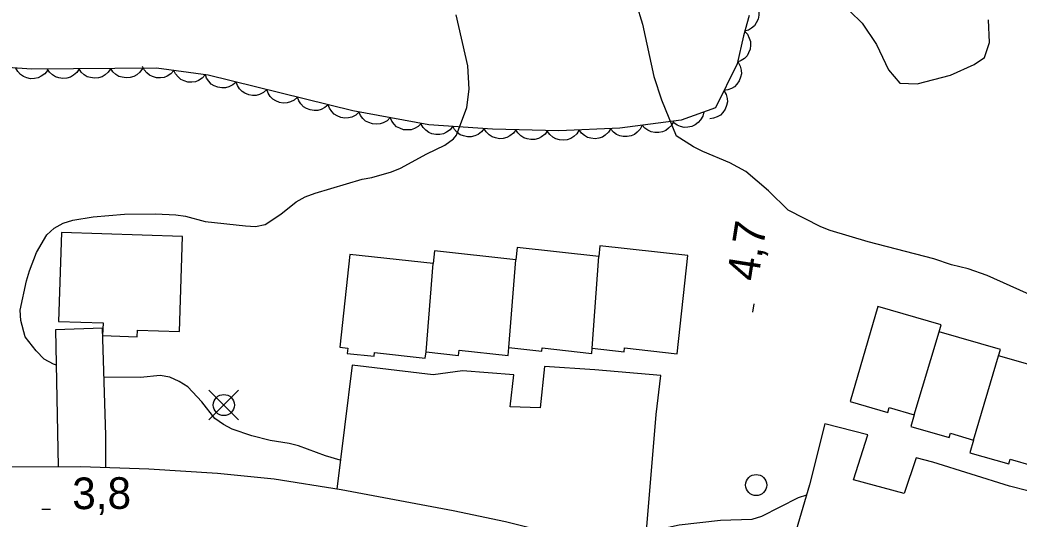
# Model space of a CAD drawing. Extents: x 282461 to 284471, y 5554090 to 5557646.
# Drawn here: x 283326.6 to 283421.4, y 5555821.7 to 5555869.1 of the extents above; entities that cross this region are included whole.
import ezdxf

# ---------------------------------------------------------------- set-up
doc = ezdxf.new("R2010")
doc.units = 0
for name, color, linetype in [('Niveau 19', 7, 'Continuous'), ('Niveau 2', 7, 'Continuous'), ('Niveau 21', 7, 'Continuous'), ('Niveau 3', 7, 'Continuous'), ('Niveau 31', 7, 'Continuous'), ('Niveau 36', 7, 'Continuous'), ('Niveau 44', 7, 'Continuous')]:
    doc.layers.add(name, color=color, linetype=linetype)

msp = doc.modelspace()

# ---------------------------------------------------------------- linework, layer by layer
at = {"layer": 'Niveau 19'}
for points in [[(283334.69, 5555826.57), (283334.68, 5555829.63), (283334.38, 5555839.82), (283329.91, 5555839.67), (283330.18, 5555826.67)], [(283385.76, 5555818.29), (283386.89, 5555831.61), (283387.32, 5555835.33), (283381.06, 5555835.86), (283376.3, 5555836.17), (283375.89, 5555832.25), (283373.05, 5555832.34), (283373.39, 5555835.38), (283368.52, 5555835.75), (283365.74, 5555835.38), (283358.04, 5555836.31), (283356.59, 5555824.54)], [(283424.65, 5555807.76), (283425.18, 5555810.01), (283426.34, 5555814.29), (283429.07, 5555822.62), (283420.4, 5555824.81), (283413.11, 5555827.11), (283411.54, 5555827.5), (283410.41, 5555824.12), (283405.58, 5555825.41), (283406.96, 5555829.68), (283402.88, 5555830.74), (283401.43, 5555824.93), (283398.5, 5555815.04)]]:
    msp.add_lwpolyline(points, dxfattribs=at)
at = {"layer": 'Niveau 2'}
for points in [[(283399.83, 5555880.92), (283399.63, 5555878.37), (283399.15, 5555875.96), (283399.48, 5555873.35), (283400.25, 5555872.74), (283404.08, 5555871.07), (283406.4, 5555868.75), (283407.78, 5555866.73), (283408.9, 5555864.32), (283409.99, 5555863.06), (283411.63, 5555863), (283414.8, 5555863.82), (283417.02, 5555864.85), (283418, 5555865.49), (283418.49, 5555866.92), (283418.38, 5555869.08)], [(283384.98, 5555870.62), (283385.58, 5555868.66), (283386.67, 5555863.69), (283387.38, 5555861.49), (283388.78, 5555858.06)], [(283367.95, 5555858.12), (283368.94, 5555860.76), (283369.15, 5555862.5), (283369.02, 5555864.7), (283367.93, 5555869.56)], [(283330.01, 5555836.3), (283329.74, 5555836.4), (283328.86, 5555836.86), (283328.1, 5555837.66), (283327.04, 5555838.98), (283326.62, 5555840.54), (283326.56, 5555841.53), (283327.17, 5555844.31), (283327.45, 5555845.24), (283328.13, 5555846.98), (283329.1, 5555848.66), (283329.79, 5555849.31), (283330.66, 5555849.78), (283331.58, 5555850.07), (283333.5, 5555850.38), (283336.45, 5555850.63), (283339.41, 5555850.66), (283341.32, 5555850.56), (283342.25, 5555850.45), (283344.12, 5555849.94), (283347.95, 5555849.51), (283348.88, 5555849.46), (283349.8, 5555849.64), (283351.3, 5555850.64), (283352.74, 5555851.81), (283353.61, 5555852.28), (283354.53, 5555852.63), (283358.99, 5555853.94), (283359.92, 5555854.12), (283361.77, 5555854.66), (283362.64, 5555855.01), (283365.12, 5555856.36), (283366.85, 5555857.19), (283367.66, 5555857.77), (283367.95, 5555858.12)], [(283425.72, 5555841.45), (283418.26, 5555844.8), (283416.46, 5555845.43), (283414.89, 5555845.82), (283413.2, 5555846.38), (283406.98, 5555848.01), (283403.37, 5555849.08), (283402.49, 5555849.42), (283399.4, 5555851.02), (283397.53, 5555852.86), (283395.37, 5555854.69), (283393.85, 5555855.49), (283391.29, 5555856.57), (283390.41, 5555857.03), (283388.78, 5555858.06)], [(283356.93, 5555827.28), (283355.51, 5555827.69), (283352.95, 5555828.65), (283352.08, 5555828.88), (283350.28, 5555829.15), (283348.53, 5555829.6), (283346.67, 5555830.23), (283345.85, 5555830.68), (283345.04, 5555831.25), (283343.81, 5555832.81), (283342.46, 5555834.24), (283341.64, 5555834.76), (283340.77, 5555835.16), (283339.84, 5555835.32), (283337.98, 5555835.13), (283334.52, 5555835.16)], [(283401.14, 5555823.96), (283400.34, 5555823.7), (283396.87, 5555821.94), (283395.95, 5555821.64), (283392.99, 5555821.56), (283389.05, 5555821.13), (283387.19, 5555820.71), (283386.21, 5555820.76), (283385.94, 5555820.81)]]:
    msp.add_lwpolyline(points, dxfattribs=at)
at = {"layer": 'Niveau 21'}
msp.add_lwpolyline([(283424.65, 5555807.76), (283419.5, 5555809.39), (283414.03, 5555810.79), (283395.36, 5555815.91), (283389.02, 5555817.54), (283378.92, 5555819.85), (283372.58, 5555821.42), (283367.64, 5555822.48), (283357.01, 5555824.48), (283350.67, 5555825.47), (283345.27, 5555826.01), (283338.77, 5555826.42), (283332.33, 5555826.66), (283317.09, 5555826.61), (283309.84, 5555826.38), (283303.23, 5555826.38), (283297.72, 5555826.05), (283289.73, 5555825.14), (283277.17, 5555823.43), (283264.32, 5555820.78)], dxfattribs=at)
at = {"layer": 'Niveau 3'}
for p, q in [((283396.04, 5555841.34), (283396.16, 5555842.13)), ((283328.64, 5555822.65), (283329.44, 5555822.65))]:
    msp.add_line(p, q, dxfattribs=at)
at = {"layer": 'Niveau 31'}
for p, q in [((283372.91, 5555837.98), (283373.56, 5555846.3)), ((283380.82, 5555837.91), (283381.44, 5555846.63)), ((283365.06, 5555837.57), (283365.73, 5555845.96)), ((283411.35, 5555831.59), (283413.7, 5555839.46)), ((283416.98, 5555829.2), (283419.35, 5555837.2))]:
    msp.add_line(p, q, dxfattribs=at)
for points in [[(283341.96, 5555848.51), (283330.48, 5555848.88), (283330.21, 5555840.46), (283334.43, 5555840.33), (283334.39, 5555839.11), (283337.67, 5555839), (283337.69, 5555839.63), (283341.67, 5555839.51), (283341.96, 5555848.51)], [(283389.89, 5555846.72), (283381.55, 5555847.63), (283381.44, 5555846.63), (283373.69, 5555847.47), (283373.56, 5555846.3), (283365.86, 5555847.14), (283365.73, 5555845.96), (283357.84, 5555846.82), (283356.88, 5555838.01), (283357.63, 5555837.93), (283357.58, 5555837.42), (283360.13, 5555837.15), (283360.17, 5555837.5), (283364.99, 5555836.98), (283365.06, 5555837.57), (283368.14, 5555837.23), (283368.19, 5555837.72), (283372.83, 5555837.21), (283372.91, 5555837.98), (283376.04, 5555837.64), (283376.07, 5555837.94), (283380.77, 5555837.42), (283380.82, 5555837.91), (283383.83, 5555837.58), (283383.87, 5555837.94), (283388.87, 5555837.39), (283389.89, 5555846.72)], [(283425.22, 5555835.5), (283419.35, 5555837.2), (283419.52, 5555837.78), (283413.7, 5555839.46), (283413.9, 5555840.14), (283407.9, 5555841.87), (283405.29, 5555832.84), (283408.84, 5555831.82), (283408.97, 5555832.28), (283411.35, 5555831.59), (283411.03, 5555830.49), (283414.67, 5555829.43), (283414.79, 5555829.84), (283416.98, 5555829.2), (283416.63, 5555827.99), (283420.31, 5555826.93), (283420.45, 5555827.39), (283422.64, 5555826.75)]]:
    msp.add_lwpolyline(points, dxfattribs=at)
at = {"layer": 'Niveau 36'}
for p, q in [((283347.29, 5555831.1), (283344.47, 5555833.92)), ((283344.47, 5555831.1), (283347.29, 5555833.92))]:
    msp.add_line(p, q, dxfattribs=at)
for centre in [(283345.884, 5555832.518), (283396.365, 5555824.927)]:
    msp.add_circle(centre, 1, dxfattribs=at)
at = {"layer": 'Niveau 44'}
for points in [[(283396.11, 5555870.87), (283396.38, 5555870.55), (283396.53, 5555870.18), (283396.62, 5555869.86), (283396.61, 5555869.51), (283396.54, 5555869.14), (283396.37, 5555868.8), (283396.2, 5555868.52), (283395.93, 5555868.29), (283395.62, 5555868.1), (283395.27, 5555867.99)], [(283395.71, 5555869.5), (283395.15, 5555867.57), (283394.57, 5555864.91), (283392.49, 5555860.73), (283389.25, 5555859.55), (283383.45, 5555858.8), (283377.65, 5555858.53), (283371.37, 5555858.71), (283365.33, 5555859.12), (283358.12, 5555860.45), (283344.39, 5555863.82), (283339.51, 5555864.48), (283327.67, 5555864.38), (283321.63, 5555864.79), (283317.45, 5555864.76), (283310.72, 5555864.47), (283306.32, 5555863.51), (283294.52, 5555859.25), (283288.96, 5555858.05), (283283.39, 5555857.54), (283275.73, 5555858.4), (283270.86, 5555858.13), (283264.35, 5555858.77)], [(283395.24, 5555868), (283395.53, 5555867.7), (283395.71, 5555867.33), (283395.82, 5555867.02), (283395.84, 5555866.67), (283395.79, 5555866.3), (283395.65, 5555865.95), (283395.5, 5555865.66), (283395.24, 5555865.41), (283394.94, 5555865.2), (283394.6, 5555865.07)], [(283394.64, 5555865.05), (283394.85, 5555864.69), (283394.94, 5555864.29), (283394.96, 5555863.96), (283394.89, 5555863.62), (283394.76, 5555863.28), (283394.53, 5555862.97), (283394.31, 5555862.72), (283394.01, 5555862.55), (283393.66, 5555862.42), (283393.31, 5555862.37)], [(283329.16, 5555864.28), (283328.9, 5555863.95), (283328.57, 5555863.72), (283328.27, 5555863.56), (283327.93, 5555863.5), (283327.56, 5555863.49), (283327.19, 5555863.58), (283326.88, 5555863.69), (283326.6, 5555863.9), (283326.34, 5555864.17), (283326.16, 5555864.48)], [(283332.16, 5555864.42), (283331.93, 5555864.07), (283331.62, 5555863.81), (283331.33, 5555863.64), (283331, 5555863.54), (283330.63, 5555863.51), (283330.25, 5555863.57), (283329.93, 5555863.65), (283329.64, 5555863.85), (283329.36, 5555864.1), (283329.16, 5555864.39)], [(283335.16, 5555864.44), (283334.93, 5555864.1), (283334.62, 5555863.84), (283334.34, 5555863.66), (283334, 5555863.57), (283333.63, 5555863.53), (283333.25, 5555863.59), (283332.93, 5555863.68), (283332.64, 5555863.87), (283332.36, 5555864.12), (283332.16, 5555864.42)], [(283338.16, 5555864.47), (283337.93, 5555864.12), (283337.62, 5555863.86), (283337.34, 5555863.69), (283337, 5555863.59), (283336.63, 5555863.56), (283336.25, 5555863.62), (283335.94, 5555863.71), (283335.64, 5555863.9), (283335.37, 5555864.15), (283335.16, 5555864.44)], [(283341.15, 5555864.26), (283340.87, 5555863.95), (283340.52, 5555863.74), (283340.22, 5555863.6), (283339.87, 5555863.56), (283339.5, 5555863.58), (283339.13, 5555863.69), (283338.83, 5555863.82), (283338.57, 5555864.05), (283338.33, 5555864.34), (283338.17, 5555864.66)], [(283344.12, 5555863.86), (283343.84, 5555863.54), (283343.49, 5555863.33), (283343.19, 5555863.2), (283342.84, 5555863.16), (283342.47, 5555863.17), (283342.11, 5555863.29), (283341.81, 5555863.42), (283341.54, 5555863.65), (283341.31, 5555863.94), (283341.15, 5555864.26)], [(283347.04, 5555863.17), (283346.73, 5555862.89), (283346.36, 5555862.72), (283346.05, 5555862.62), (283345.7, 5555862.61), (283345.33, 5555862.67), (283344.98, 5555862.82), (283344.69, 5555862.98), (283344.46, 5555863.24), (283344.25, 5555863.55), (283344.13, 5555863.88)], [(283349.95, 5555862.45), (283349.64, 5555862.17), (283349.28, 5555862), (283348.96, 5555861.9), (283348.61, 5555861.89), (283348.24, 5555861.95), (283347.89, 5555862.1), (283347.61, 5555862.26), (283347.37, 5555862.52), (283347.17, 5555862.83), (283347.04, 5555863.17)], [(283352.87, 5555861.74), (283352.56, 5555861.46), (283352.19, 5555861.29), (283351.88, 5555861.19), (283351.52, 5555861.18), (283351.16, 5555861.24), (283350.81, 5555861.39), (283350.52, 5555861.55), (283350.28, 5555861.81), (283350.08, 5555862.12), (283349.95, 5555862.45)], [(283393.31, 5555862.37), (283393.51, 5555862), (283393.6, 5555861.61), (283393.63, 5555861.28), (283393.56, 5555860.93), (283393.42, 5555860.59), (283393.2, 5555860.28), (283392.98, 5555860.04), (283392.67, 5555859.86), (283392.33, 5555859.73), (283391.97, 5555859.68)], [(283355.78, 5555861.02), (283355.47, 5555860.74), (283355.1, 5555860.57), (283354.79, 5555860.47), (283354.44, 5555860.46), (283354.07, 5555860.52), (283353.72, 5555860.67), (283353.44, 5555860.83), (283353.2, 5555861.09), (283352.99, 5555861.4), (283352.87, 5555861.74)], [(283358.7, 5555860.31), (283358.39, 5555860.03), (283358.02, 5555859.85), (283357.7, 5555859.76), (283357.35, 5555859.75), (283356.99, 5555859.81), (283356.64, 5555859.96), (283356.35, 5555860.12), (283356.11, 5555860.38), (283355.91, 5555860.69), (283355.78, 5555861.02)], [(283361.65, 5555859.8), (283361.36, 5555859.5), (283361, 5555859.31), (283360.7, 5555859.19), (283360.34, 5555859.16), (283359.98, 5555859.2), (283359.62, 5555859.33), (283359.32, 5555859.47), (283359.07, 5555859.72), (283358.85, 5555860.01), (283358.7, 5555860.34)], [(283391.39, 5555860.33), (283391.29, 5555859.92), (283391.08, 5555859.58), (283390.87, 5555859.32), (283390.58, 5555859.12), (283390.25, 5555858.96), (283389.87, 5555858.89), (283389.55, 5555858.87), (283389.2, 5555858.95), (283388.86, 5555859.09), (283388.57, 5555859.3)], [(283364.61, 5555859.25), (283364.31, 5555858.96), (283363.96, 5555858.76), (283363.65, 5555858.64), (283363.3, 5555858.62), (283362.93, 5555858.65), (283362.57, 5555858.78), (283362.27, 5555858.93), (283362.02, 5555859.17), (283361.8, 5555859.47), (283361.65, 5555859.8)], [(283388.53, 5555859.46), (283388.35, 5555859.08), (283388.06, 5555858.79), (283387.81, 5555858.58), (283387.48, 5555858.45), (283387.12, 5555858.37), (283386.74, 5555858.39), (283386.41, 5555858.43), (283386.1, 5555858.59), (283385.8, 5555858.8), (283385.56, 5555859.07)], [(283367.59, 5555858.97), (283367.33, 5555858.64), (283367, 5555858.4), (283366.71, 5555858.25), (283366.36, 5555858.18), (283365.99, 5555858.18), (283365.62, 5555858.27), (283365.31, 5555858.38), (283365.03, 5555858.59), (283364.78, 5555858.86), (283364.59, 5555859.17)], [(283370.58, 5555858.76), (283370.33, 5555858.43), (283369.99, 5555858.2), (283369.7, 5555858.05), (283369.35, 5555857.98), (283368.98, 5555857.97), (283368.61, 5555858.06), (283368.3, 5555858.17), (283368.02, 5555858.39), (283367.77, 5555858.66), (283367.59, 5555858.97)], [(283373.58, 5555858.65), (283373.34, 5555858.31), (283373.01, 5555858.06), (283372.73, 5555857.9), (283372.38, 5555857.82), (283372.01, 5555857.79), (283371.64, 5555857.87), (283371.33, 5555857.97), (283371.04, 5555858.17), (283370.77, 5555858.43), (283370.58, 5555858.73)], [(283376.58, 5555858.56), (283376.34, 5555858.22), (283376.01, 5555857.97), (283375.73, 5555857.81), (283375.38, 5555857.73), (283375.01, 5555857.71), (283374.64, 5555857.78), (283374.33, 5555857.88), (283374.04, 5555858.08), (283373.77, 5555858.34), (283373.58, 5555858.65)], [(283379.58, 5555858.62), (283379.36, 5555858.26), (283379.06, 5555857.99), (283378.78, 5555857.81), (283378.45, 5555857.7), (283378.08, 5555857.65), (283377.7, 5555857.7), (283377.38, 5555857.77), (283377.08, 5555857.95), (283376.8, 5555858.19), (283376.58, 5555858.48)], [(283382.57, 5555858.76), (283382.36, 5555858.4), (283382.05, 5555858.13), (283381.78, 5555857.95), (283381.44, 5555857.84), (283381.08, 5555857.79), (283380.7, 5555857.84), (283380.38, 5555857.91), (283380.08, 5555858.09), (283379.79, 5555858.33), (283379.58, 5555858.62)], [(283385.56, 5555859.07), (283385.37, 5555858.7), (283385.09, 5555858.4), (283384.83, 5555858.2), (283384.51, 5555858.07), (283384.14, 5555857.99), (283383.76, 5555858), (283383.44, 5555858.05), (283383.12, 5555858.2), (283382.82, 5555858.42), (283382.58, 5555858.69)]]:
    msp.add_lwpolyline(points, dxfattribs=at)

# ---------------------------------------------------------------- texts
at = {"layer": 'Niveau 3'}
for s, height, rotation, p in [('4,7  ', 3, 81.09575, (283396.52, 5555844.18)), ('3,8  ', 2.9999, 0.45344, (283331.52, 5555822.63))]:
    msp.add_text(s, height=height, rotation=rotation, dxfattribs=at).set_placement(p)

doc.saveas('drawing.dxf')
